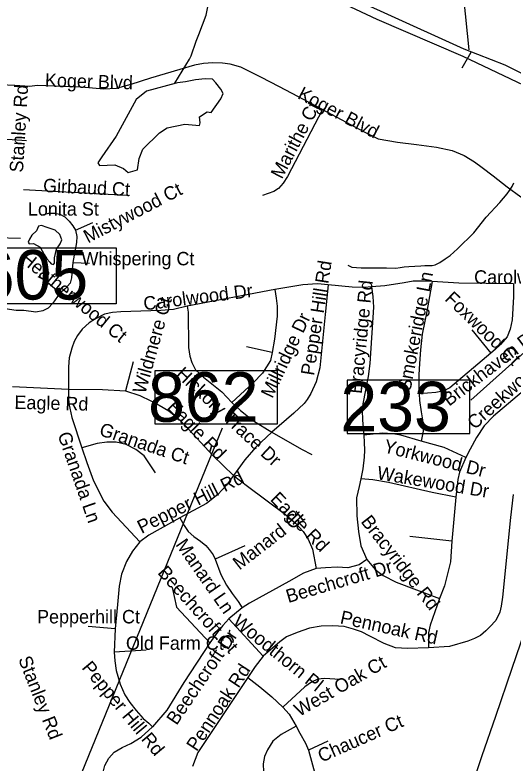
# Model space of a CAD drawing. Extents: x 1662474 to 1856135, y 779280 to 917889.
# Drawn here: x 1736756 to 1740276, y 834037 to 839326 of the extents above; entities that cross this region are included whole.
import ezdxf

# ---------------------------------------------------------------- set-up
doc = ezdxf.new("R2010")
doc.units = 0
for name, color, linetype in [('Exist Hydrographic Misc Water Feature', 7, 'Continuous'), ('Exist Hydrographic Pond Under 1500 Sq Ft', 7, 'Continuous'), ('Exist Railroad Mainline', 7, 'Continuous'), ('Exist Road Non-System Type 51', 7, 'Continuous'), ('Exist Road Non-System Type 51 Label', 7, 'Continuous'), ('Exist Road Primary Interstate Divided Center Attributed', 7, 'Continuous'), ('Exist Road Primary Interstate Structure Ovrhead Sign CELL', 7, 'Continuous'), ('Exist Road Primary Interstate Structure Standard Bridge Number Label', 7, 'Continuous'), ('Scratch_Level_6', 7, 'Continuous')]:
    doc.layers.add(name, color=color, linetype=linetype)

msp = doc.modelspace()

# ---------------------------------------------------------------- linework, layer by layer
at = {"layer": 'Exist Hydrographic Misc Water Feature'}
for points in [[(1737886.7, 838842.8), (1737989.1, 839012.7), (1738001.2, 839036.3), (1738036.2, 839140.6), (1738054.5, 839187.9), (1738107.8, 839325.4), (1738118.7, 839383.5), (1738126.9, 839419.5), (1738139.2, 839451.2), (1738157.4, 839482.8), (1738181.8, 839522.5), (1738232.5, 839592.1), (1738263, 839623.4), (1738281.3, 839659.2), (1738293.4, 839695), (1738310, 839755.4), (1738318.4, 839787.3), (1738324.5, 839813.4), (1738339.3, 839887), (1738347.7, 839928.7), (1738347.9, 839939.3)], [(1739109.5, 837557.9), (1739137.6, 837543.5), (1739203.2, 837538.8), (1739381.4, 837536.8), (1739447.4, 837536.4), (1739479.4, 837539.8), (1739505.6, 837544.2), (1739539.5, 837547.6), (1739623.5, 837552.5), (1739653.7, 837554.3), (1739705.6, 837554), (1739725.9, 837559.4), (1739759.7, 837575.1), (1739796.2, 837600.6), (1739832.5, 837626.2), (1739882.7, 837671.9), (1739998, 837784.4), (1740086.9, 837895.9), (1740183.9, 837998.9), (1740234.6, 838061.9), (1740250.8, 838083.7), (1740269, 838112), (1740281.1, 838139.7)]]:
    msp.add_lwpolyline(points, dxfattribs=at)
at = {"layer": 'Exist Hydrographic Pond Under 1500 Sq Ft'}
for points in [[(1737894.8, 838843.8), (1737686.2, 838787.5), (1737612.9, 838728.3), (1737472, 838469.2), (1737370.6, 838322.7), (1737342.4, 838280.4), (1737353.6, 838260.7), (1737460.7, 838266.3), (1737522.7, 838241), (1737556.6, 838212.8), (1737621.4, 838229.7), (1737632.7, 838311.4), (1737660.8, 838376.2), (1737776.4, 838491.7), (1737832.8, 838528.3), (1737956.8, 838553.7), (1738061.1, 838545.2), (1738063.9, 838562.1), (1738061.1, 838604.4), (1738114.6, 838641), (1738142.8, 838635.4), (1738210.4, 838734), (1738227.3, 838770.6), (1738210.4, 838801.6), (1738176.6, 838846.6), (1738151.2, 838872), (1738100.5, 838874.8), (1738032.9, 838866.4), (1737962.4, 838852.3), (1737886.7, 838842.8)], [(1737036.1, 837609.6), (1737049.1, 837669.9), (1737075.2, 837707.5), (1737088.3, 837735.2), (1737073.6, 837772.7), (1737039.3, 837803.7), (1736983.8, 837823.3), (1736943, 837838), (1736923.4, 837831.5), (1736908.7, 837798.8), (1736876.1, 837769.5), (1736858.1, 837741.7), (1736849.9, 837720.5), (1736856.5, 837707.5), (1736885.9, 837709.1), (1736933.2, 837683), (1736962.6, 837632.4), (1736982.2, 837601.4), (1737001.8, 837576.9), (1737011.6, 837567.1), (1737027.9, 837560.6), (1737036.1, 837572), (1737036.1, 837609.6)]]:
    msp.add_lwpolyline(points, dxfattribs=at)
at = {"layer": 'Exist Railroad Mainline'}
msp.add_lwpolyline([(1737451.4, 830093), (1737727, 830433.5), (1737840.2, 830570), (1738058, 830851.8), (1738293.1, 831131.7), (1738462.4, 831340.9), (1738578.2, 831487.8), (1738696.6, 831639.9), (1738955, 831965.5), (1739276.1, 832347.6), (1739411.4, 832524.7), (1739487.8, 832635.4), (1739547.4, 832727.9), (1739624.3, 832853.2), (1739678.3, 832972.4), (1739703.8, 833099.8), (1739794.3, 833329.1), (1739959.6, 833791.3), (1740059, 834090.5), (1740154, 834367.5), (1740269.8, 834706.5), (1740387.7, 835051.2)], dxfattribs=at)
at = {"layer": 'Exist Road Non-System Type 51'}
for p, q in [((1737543.1, 838048.4), (1736817.1, 838090)), ((1737184.9, 837803.2), (1737306.6, 837857.5)), ((1737164.6, 837576.4), (1737283.2, 837569.9)), ((1738593.4, 837385.9), (1737973, 837265.9)), ((1739985.6, 837098.8), (1740118.9, 836935.2)), ((1738574.4, 836939.7), (1738393.4, 836979.2)), ((1737590.6, 836873.8), (1737537.6, 836669.4)), ((1736738.9, 836699), (1737134.9, 836680.4)), ((1739870.9, 835915.5), (1739843.9, 835604.5)), ((1739843.9, 835604.5), (1739546.4, 835639.4)), ((1738380.4, 835571.4), (1738171.6, 835478.2)), ((1738362.2, 835133.7), (1738267.5, 835056.8)), ((1738267.5, 835056.8), (1738510.5, 834791.9)), ((1737464.6, 834986.4), (1737272.8, 835001.7)), ((1737464.6, 834986.4), (1737457.8, 834821.6)), ((1737683.8, 834833.7), (1737457.8, 834821.6)), ((1738967.8, 834191.7), (1738831.2, 834127.1))]:
    msp.add_line(p, q, dxfattribs=at)
for points in [[(1736860.9, 838821), (1736754.6, 838827.2), (1736653.6, 838832.5), (1736541.5, 838848.2), (1736432.1, 838893.2), (1736358.9, 838934.9), (1736291.4, 838985), (1736199.5, 839097.1), (1736156.2, 839184), (1736069.6, 839303.9), (1735989.9, 839372.9), (1735902.1, 839422.9), (1735840, 839452.8), (1735795.4, 839460.9)], [(1738930.1, 838658), (1738626, 838818.4), (1738493.8, 838886.4), (1738353, 838956.4), (1738276.9, 838978.2), (1738221.9, 838985), (1738153.9, 838987.7), (1738088.5, 838982.9), (1738026, 838971.7), (1737713.4, 838877.9), (1737574.9, 838834.1), (1737471.6, 838806.2), (1737384.2, 838801.9), (1737223.9, 838814.7), (1736913.6, 838826.8), (1736860.9, 838821)], [(1738930.1, 838658), (1738682.6, 838184.5), (1738650.9, 838135.7), (1738617.9, 838099.5), (1738584.8, 838077.9), (1738505.2, 838049.1)], [(1738930.1, 838658), (1739229.1, 838496.9), (1739321.8, 838450.7), (1739459.9, 838425.4), (1739593.6, 838410.5), (1739735.6, 838391.9), (1739847, 838367.2), (1739931.2, 838332), (1740004.8, 838286.4), (1740057.8, 838247.8), (1740135.1, 838187.9), (1740233.6, 838110.8), (1740332, 838040.2), (1740437.2, 837990.9), (1740606, 837945.4), (1740864.9, 837924.4)], [(1736838.1, 838435.7), (1736736.5, 838442.2), (1736603.8, 838449.1)], [(1736940.1, 837911.4), (1736995.6, 837925.2), (1737038.9, 837924.9), (1737072.8, 837918.1), (1737109.2, 837898.2), (1737140.1, 837868.5), (1737165.9, 837835.7), (1737184.9, 837803.2)], [(1736795.6, 837745.7), (1736621.4, 837750.7), (1736511.4, 837766.9), (1736402.1, 837799.5), (1736311.4, 837815.8), (1736215.9, 837830.4), (1735982.1, 837844.4), (1735635.8, 837866.9)], [(1737184.9, 837803.2), (1737194.2, 837759.1), (1737190.4, 837718.1), (1737164.6, 837576.4)], [(1737164.6, 837576.4), (1737160.6, 837526.5), (1737156.5, 837466.7), (1737145.8, 837428.9), (1737110.5, 837388.5), (1737072.8, 837358.6)], [(1737072.8, 837358.6), (1736967.2, 837449.6), (1736920, 837473.5)], [(1739704.4, 837440.2), (1739643.9, 837442.5), (1739570.4, 837442.9), (1739507.1, 837431.5), (1739369.6, 837410.2), (1739276.1, 837403.4)], [(1739704.4, 837440.2), (1739666.4, 837228.7), (1739633.6, 837068.5), (1739623.1, 836958.4), (1739614.9, 836860.9), (1739610.2, 836782.4), (1739609.4, 836700.6), (1739611.9, 836647)], [(1740279.5, 837424.7), (1739892.4, 837429.4), (1739704.4, 837440.2)], [(1738970.6, 837417.1), (1738947.8, 837207.1), (1738909.8, 836831.2), (1738884.5, 836731), (1738845.9, 836649.4), (1738821.2, 836606.6), (1738800.9, 836579), (1738726, 836511.4), (1738570.4, 836376.2)], [(1738970.6, 837417.1), (1738894.8, 837423.7), (1738789.5, 837418.4), (1738593.4, 837385.9)], [(1739276.1, 837403.4), (1739227.4, 837398.2), (1739138.1, 837402.1), (1738970.6, 837417.1)], [(1739276.1, 837403.4), (1739284.2, 837336), (1739289.5, 837258.9), (1739263.2, 836862.5), (1739252, 836770.1), (1739214.6, 836576.9), (1739209.4, 836531.5), (1739211.2, 836462), (1739221.5, 836355.2)], [(1740279.5, 837424.7), (1740278.5, 837332), (1740269, 837170.4), (1740254.9, 837103.2), (1740234.6, 837049.1), (1740187.6, 836996.6), (1740150.1, 836960.4), (1740118.9, 836935.2)], [(1736765.4, 837236.5), (1736686.1, 837248.4), (1736380.9, 837272), (1736185.9, 837295.4), (1735995.4, 837318.4), (1735743.5, 837335.4), (1735655.9, 837318.7)], [(1737072.8, 837358.6), (1737022.6, 837287.2), (1736990.4, 837252), (1736952.2, 837233.1), (1736903.8, 837225.2), (1736818.6, 837235.8), (1736765.4, 837236.5)], [(1738593.4, 837385.9), (1738602.9, 837322.4), (1738610, 837268), (1738608.1, 837195.4), (1738590.9, 837034.7), (1738574.4, 836939.7)], [(1737973, 837265.9), (1737875.6, 837242.5), (1737787.6, 837237.2), (1737504, 837226.2), (1737444.4, 837222.6), (1737389, 837210.2), (1737324.1, 837177.8), (1737280.9, 837149.4), (1737230.8, 837104.5), (1737198.5, 837058.6), (1737174.1, 837016.6), (1737157.8, 836970.9), (1737139.1, 836901.1), (1737133.4, 836837.6), (1737134.9, 836680.4)], [(1737973, 837265.9), (1737979.9, 837223.4), (1737982.4, 836974.9), (1737991.9, 836914.2), (1738005.2, 836868.2), (1738032.4, 836815.8), (1738089.2, 836764.1), (1738217.6, 836660.2), (1738289.2, 836586.9)], [(1740613.4, 837110.2), (1740545.4, 836902.7), (1740512.6, 836834.2), (1740446.1, 836757), (1740381.4, 836694.8), (1740137.8, 836488.2), (1740072.1, 836420.5), (1740016.8, 836339.4), (1739972.6, 836255.7), (1739942.8, 836196.7)], [(1738574.4, 836939.7), (1738562.5, 836881.7), (1738505.5, 836792.4), (1738440.6, 836726), (1738289.2, 836586.9)], [(1740118.9, 836935.2), (1739830.6, 836689.2), (1739786.9, 836668), (1739729.6, 836657.2), (1739611.9, 836647)], [(1737134.9, 836680.4), (1737133.6, 836622.1), (1737137.6, 836578.8), (1737157.8, 836480.1), (1737229.4, 836265.4)], [(1737134.9, 836680.4), (1737375.4, 836677.4), (1737537.6, 836669.4)], [(1737537.6, 836669.4), (1737639.1, 836634.2), (1737717.4, 836596.4), (1737774.4, 836566.7), (1737844.6, 836526), (1737905.2, 836476.2), (1737959.4, 836423.4), (1738155.4, 836210), (1738301.6, 836070.7)], [(1739611.9, 836647), (1739614.1, 836600.6), (1739627.6, 836519.4), (1739636.8, 836462.5), (1739639.9, 836382.4), (1739627.9, 836312.1)], [(1738289.2, 836586.9), (1738348.9, 836528.9), (1738442, 836455.9), (1738570.4, 836376.2)], [(1738570.4, 836376.2), (1738458.2, 836270.7), (1738379.9, 836181.4), (1738301.6, 836070.7)], [(1738570.4, 836376.2), (1738780.1, 836257), (1738853, 836217.9)], [(1739221.5, 836355.2), (1739225.1, 836302.7), (1739226.8, 836249.1), (1739223.4, 836199.2), (1739214.4, 836117.4), (1739200, 836046)], [(1739627.9, 836312.1), (1739482.4, 836354.4), (1739427.4, 836365.4), (1739353.2, 836368.9), (1739221.5, 836355.2)], [(1737748.6, 836089.2), (1737668.9, 836208.4), (1737610.9, 836254.4), (1737541.8, 836289.5), (1737471.4, 836305.9), (1737405.2, 836305.9), (1737337.6, 836296.1), (1737229.4, 836265.4)], [(1739942.8, 836196.7), (1739789.5, 836267), (1739627.9, 836312.1)], [(1737229.4, 836265.4), (1737264.6, 836161.2), (1737311.9, 836031.2), (1737383.5, 835888), (1737441.8, 835811.1), (1737507.9, 835739.4), (1737639.1, 835600.4)], [(1739942.8, 836196.7), (1739898.9, 836092.2), (1739886.6, 836041), (1739870.9, 835915.5)], [(1738301.6, 836070.7), (1738250.4, 836001.6), (1738189.5, 835935.5), (1738110.8, 835872.2), (1737920.2, 835770.7)], [(1738301.6, 836070.7), (1738400, 835993.8), (1738669, 835794.9), (1738739.4, 835732.6), (1738792.4, 835674.6), (1738827.4, 835620.2), (1738858.2, 835548.6), (1738884, 835412.4)], [(1739200, 836046), (1739188.1, 835992.9), (1739170.9, 835911.1), (1739171.9, 835785.4), (1739184, 835674.6), (1739200.2, 835573.2), (1739243.4, 835474.6)], [(1739870.9, 835915.5), (1739703.6, 835949.7), (1739396.4, 836019.5), (1739284.5, 836038.1), (1739200, 836046)], [(1740276.9, 835935.2), (1740257.5, 835773), (1740201.6, 835209.2), (1740192.4, 835146), (1740181.9, 835103.5), (1740154.4, 835044.9), (1740113.1, 835000.4), (1740084.8, 834970.4), (1740045.6, 834937.9), (1740004.8, 834916.4), (1739957.5, 834898.5), (1739827.6, 834860.7), (1739679.8, 834851.2)], [(1737920.2, 835770.7), (1737701.4, 835647.6), (1737639.1, 835600.4)], [(1737920.2, 835770.7), (1737951.1, 835715.2), (1737980.9, 835673.2), (1738020.2, 835638.1), (1738067.5, 835604.2), (1738105.5, 835574.6), (1738128.4, 835546.2), (1738156.8, 835509.8), (1738171.6, 835478.2)], [(1737639.1, 835600.4), (1737587.6, 835535.2), (1737544.4, 835462.2), (1737508.6, 835371.4), (1737491.9, 835288), (1737480.9, 835157), (1737464.6, 834986.4)], [(1739843.9, 835604.5), (1739833.1, 835459.7), (1739791.4, 835289.6), (1739757.2, 835200.1)], [(1738171.6, 835478.2), (1738210.8, 835370.4), (1738251.5, 835293.5), (1738291.9, 835235.2), (1738332.6, 835179.9), (1738362.2, 835133.7)], [(1739243.4, 835474.6), (1739188.1, 835438.1), (1739109.4, 835416.1), (1739034.1, 835420.5), (1738951.8, 835417.7), (1738884, 835412.4)], [(1739243.4, 835474.6), (1739301.9, 835405.9), (1739357.2, 835362.2), (1739450.4, 835316.4), (1739757.2, 835200.1)], [(1738884, 835412.4), (1738794.8, 835378.5), (1738692.1, 835320.5), (1738412.4, 835166.2), (1738362.2, 835133.7)], [(1737867.8, 835278.9), (1737881.1, 835213.7), (1737898.8, 835137.9), (1738132.4, 834886.4)], [(1739757.2, 835200.1), (1739690, 835010.6), (1739678.5, 834956.5), (1739679.8, 834851.2)], [(1738267.5, 835056.8), (1738225.8, 835009.2), (1738186.6, 834962.5), (1738132.4, 834886.4)], [(1739679.8, 834851.2), (1739530.1, 834847.4), (1739444.9, 834851), (1739365.1, 834881.2), (1739263.8, 834933.4), (1739204.8, 834964.9), (1739148.9, 834983.8), (1739082.9, 835001.4), (1739002.6, 835006.9), (1738920.5, 835005.4), (1738836.8, 834990.4), (1738750.1, 834960.7), (1738675.9, 834928.7), (1738628.6, 834893.2), (1738510.5, 834791.9)], [(1738132.4, 834886.4), (1737948.6, 834605.4), (1737828.4, 834410.4), (1737728.4, 834293)], [(1737457.8, 834821.6), (1737462, 834758.1), (1737470.1, 834690.4), (1737498.5, 834593.2), (1737533.6, 834518.7), (1737567.5, 834464.4), (1737612.1, 834407.9), (1737663.2, 834351), (1737701.4, 834318.8), (1737728.4, 834293)], [(1738510.5, 834791.9), (1738454.1, 834720), (1738401.4, 834642.1)], [(1738401.4, 834642.1), (1738048.6, 834110.6), (1738010.8, 834011.9)], [(1738401.4, 834642.1), (1738486.6, 834575.7), (1738570.4, 834504), (1738650.1, 834432.4)], [(1739054.4, 834626.6), (1738944.6, 834635), (1738897.4, 834630), (1738851.4, 834609.2), (1738803.9, 834575.7), (1738650.1, 834432.4)], [(1738650.1, 834432.4), (1738693.4, 834382.2), (1738743.4, 834297.2)], [(1737511.9, 833426.6), (1737455.1, 833503.8), (1737417.4, 833567.2), (1737398.5, 833620), (1737382.1, 833683.6), (1737376.6, 833768.6), (1737371.6, 833895.9), (1737377.1, 833962.9), (1737391.6, 834020), (1737418.9, 834071.5), (1737456.5, 834114.5), (1737513.4, 834145.8), (1737575.6, 834174.4), (1737647.2, 834218.8), (1737728.4, 834293)], [(1738743.4, 834297.2), (1738638.1, 834238.9), (1738578.5, 834190.4), (1738541.2, 834129.5), (1738519.6, 834082.8), (1738510.8, 834030.8), (1738512.4, 833975.4), (1738518.9, 833921.1), (1738525.2, 833833.2), (1738525.2, 833779.1), (1738510.8, 833723.8), (1738488.1, 833680.4), (1738452.8, 833651), (1738401.4, 833618.8), (1738355.4, 833605.1), (1738294.5, 833591.4), (1738225.8, 833586.4), (1738156.8, 833587.2), (1738069.1, 833600.9), (1737940.1, 833634.8)], [(1738743.4, 834297.2), (1738769, 834248.4), (1738809.8, 834176.8), (1738831.2, 834127.1)], [(1738831.2, 834127.1), (1738873.2, 833971.5), (1738890.9, 833888.9), (1738893.4, 833818.8), (1738855.6, 833668.4)]]:
    msp.add_lwpolyline(points, dxfattribs=at)
at = {"layer": 'Exist Road Primary Interstate Divided Center Attributed'}
for points in [[(1737500.6, 840154.4), (1738414.6, 839721.6), (1738901.6, 839491.4), (1739314.5, 839295.9), (1739920.7, 839034.3), (1740734.3, 838647.5), (1741752.1, 838170.6)], [(1743464, 837722.9), (1743085.4, 837740.5), (1742959.6, 837754.7), (1742842.9, 837779.4), (1742728.8, 837809.2), (1742614.1, 837846.8), (1742502.6, 837888.3), (1742338, 837960.9), (1742143.5, 838052.9), (1741794, 838218.6), (1740934.2, 838617.7), (1740219.6, 838970.4), (1739930.3, 839085), (1739366.3, 839340.5), (1739141.8, 839445.6), (1738886.7, 839570.4), (1738791.6, 839616.9), (1738115.3, 839932.1), (1738107.7, 839935.6), (1737952, 840002.3), (1737762.7, 840095.7)]]:
    msp.add_lwpolyline(points, dxfattribs=at)
at = {"layer": 'Exist Road Primary Interstate Structure Ovrhead Sign CELL'}
for p, q in [((1739966.3, 839079.7), (1739564.3, 843108.5)), ((1739916, 838952.6), (1739979.2, 839062.1))]:
    msp.add_line(p, q, dxfattribs=at)
at = {"layer": 'Exist Road Primary Interstate Structure Standard Bridge Number Label'}
for p, q in [((1741712.8, 838155.5), (1739977.6, 836603)), ((1736964.5, 833326.2), (1738223.9, 836406.5))]:
    msp.add_line(p, q, dxfattribs=at)
for points in [[(1738610.8, 836809.5), (1737744.3, 836809.5), (1737744.3, 836433.9), (1738610.8, 836433.9)], [(1739969.8, 836742.7), (1739103.4, 836742.7), (1739103.4, 836367), (1739969.8, 836367)]]:
    msp.add_lwpolyline(points, close=True, dxfattribs=at)
at = {"layer": 'Scratch_Level_6'}
msp.add_lwpolyline([(1736167.8, 837678.3), (1737470.4, 837678.3), (1737470.4, 837283.3), (1736167.8, 837283.3)], close=True, dxfattribs=at)

# ---------------------------------------------------------------- texts
at = {"layer": 'Exist Road Non-System Type 51 Label'}
for s, rotation, p in [('Koger Blvd', 358.2397, (1736966.8, 838818.9)), ('Stanley Rd', 86.5871, (1736812.4, 838210.2)), ('Koger Blvd', 332.2274, (1738746.7, 838739.2)), ('Marithe Ct', 62.3759, (1738642.6, 838160)), ('Girbaud Ct', 357.2364, (1736953.3, 838074.4)), ('Mistywood Ct', 27.4883, (1737271.5, 837709.7)), ('Heatherwood Ct', 320.6939, (1736789.1, 837586.6)), ('Pepper Hill Rd', 81.1278, (1738868.9, 836772.5)), ('Smokeridge Ln', 79.1374, (1739550.7, 836661.6)), ('Bracyridge Rd', 84.4089, (1739206.4, 836644.6)), ('Carolwood Dr', 7.0117, (1737669.7, 837237.2)), ('Foxwood Ct', 315.954, (1739787.9, 837312.1)), ('Wildmere Ct', 74.2577, (1737676.4, 836642.4)), ('Millridge Dr', 64.7152, (1738575, 836609.9)), ('Brickhaven Dr', 37.332, (1739824.2, 836555.7)), ('Creekwood Dr', 42.2763, (1740005.6, 836390)), ('Hickory Trace Dr', 316.9993, (1737886, 836776.4)), ('Eagle Rd', 358.5775, (1736751.3, 836540.7)), ('Eagle Rd', 314.2865, (1737825.5, 836545.9)), ('Granada Ct', 341.3415, (1737345, 836356.7)), ('Granada Ln', 289.138, (1737055.9, 836359.3)), ('Yorkwood Dr', 345.9558, (1739355.3, 836234.8)), ('Wakewood Dr', 350.4264, (1739310.2, 836044.1)), ('Pepper Hill Rd', 26.5787, (1737650.7, 835656.2)), ('Eagle Rd', 314.0199, (1738554, 835897.2)), ('Manard Ct', 37.7921, (1738342.1, 835397.3)), ('Bracyridge Rd', 307.9379, (1739196, 835742.9)), ('Manard Ln', 304.8865, (1737887.3, 835580.8)), ('Beechcroft Ct', 311.7126, (1737759.5, 835379.5)), ('Beechcroft Dr', 16.3987, (1738687.5, 835167.5)), ('Pennoak Rd', 347.6335, (1739048.7, 835024.3)), ('Woodthorn Pl', 320.8902, (1738287.3, 835022)), ('Beechcroft Dr', 55.8077, (1737898.1, 834298.7)), ('Stanley Rd', 291.4324, (1736777.6, 834771.7)), ('Pepper Hill Rd', 309.7574, (1737223.2, 834708.4)), ('Pennoak Rd', 56.569, (1738039.9, 834113.4)), ('West Oak Ct', 29.7595, (1738764.9, 834361.9)), ('Chaucer Ct', 23.8185, (1738922.3, 834039))]:
    msp.add_text(s, height=95, rotation=rotation, dxfattribs=at).set_placement(p)
for s, p in [('Lonita St', (1736847.5, 837907)), ('Whispering Ct', (1737226.5, 837555.6)), ('Carolwood Dr', (1740001, 837425.6)), ('Pepperhill Ct', (1736912.1, 835023.9)), ('Old Farm Ct', (1737540.3, 834837.4))]:
    msp.add_text(s, height=95, dxfattribs=at).set_placement(p)
at = {"layer": 'Exist Road Primary Interstate Structure Standard Bridge Number Label'}
for s, p in [('862', (1737697, 836449.4)), ('233', (1739056, 836382.6))]:
    msp.add_text(s, height=350, dxfattribs=at).set_placement(p)
at = {"layer": 'Scratch_Level_6'}
msp.add_text('S605', height=350, dxfattribs=at).set_placement((1736180.3, 837313.9))

doc.saveas('drawing.dxf')
